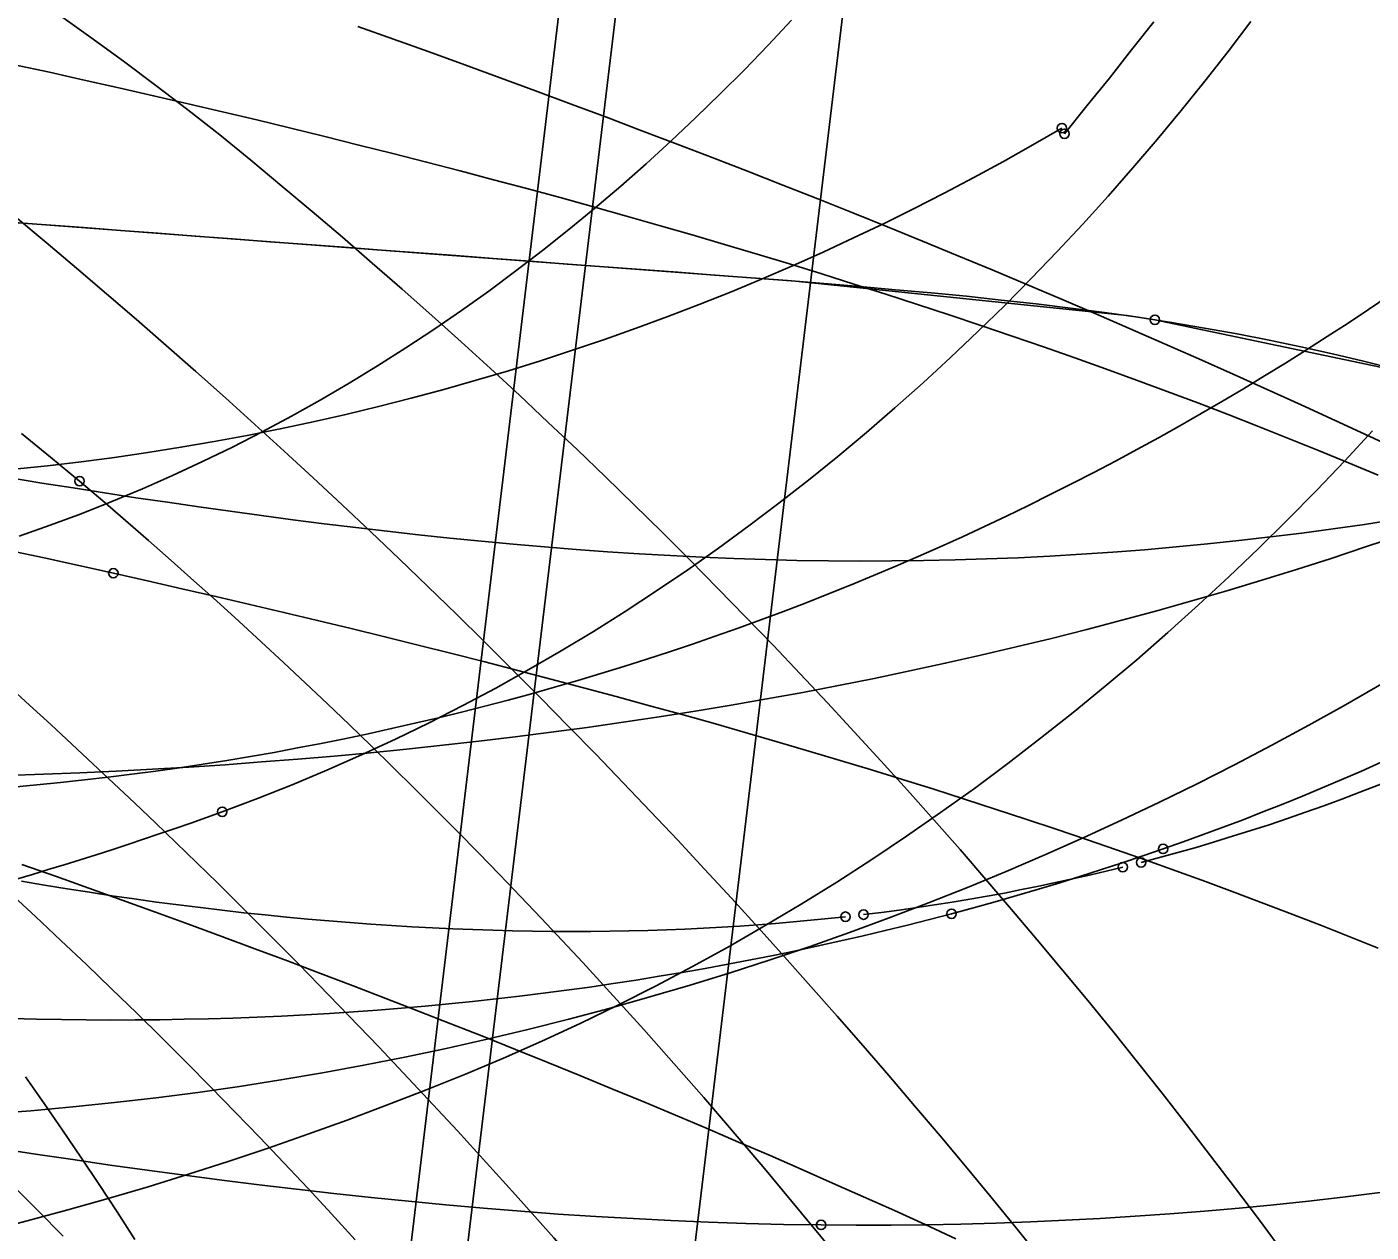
# Model space of a CAD drawing. Extents: x -14 to 1565148, y -25 to 642856.
# Drawn here: x 1564778.78 to 1564790.71, y 636284.29 to 636294.98 of the extents above; entities that cross this region are included whole.
import ezdxf

# ---------------------------------------------------------------- set-up
doc = ezdxf.new("R2010")
doc.units = 0
for name, color, linetype in [('CM_Corridor_Conceptual', 7, 'Continuous'), ('CM_Corridor_Key_Station', 7, 'Continuous'), ('MT_P_Cells', 7, 'Continuous'), ('PF_P_Grade_Line', 7, 'Continuous'), ('PV_P_Curb', 7, 'Continuous'), ('PV_P_EOP', 7, 'Continuous'), ('PV_P_Saw_Cut_Line', 7, 'Continuous'), ('PV_X_EOP', 7, 'Continuous'), ('TR_Turning_Path22', 7, 'Continuous'), ('TR_Turning_Path23', 7, 'Continuous'), ('TR_Turning_Path24', 7, 'Continuous')]:
    doc.layers.add(name, color=color, linetype=linetype)

msp = doc.modelspace()

# ---------------------------------------------------------------- linework, layer by layer
at = {"layer": 'CM_Corridor_Conceptual'}
for points in [[(1564788.778, 636295.026), (1564788.582, 636294.776), (1564788.385, 636294.527), (1564788.186, 636294.28), (1564787.986, 636294.033)], [(1564787.964, 636294.083), (1564787.706, 636293.934), (1564787.445, 636293.788), (1564787.183, 636293.645), (1564786.919, 636293.506), (1564786.653, 636293.37), (1564786.386, 636293.238), (1564786.116, 636293.109), (1564785.845, 636292.983), (1564785.573, 636292.862), (1564785.299, 636292.744), (1564785.023, 636292.629), (1564784.746, 636292.518), (1564784.467, 636292.411), (1564784.187, 636292.308), (1564783.906, 636292.208), (1564783.623, 636292.112), (1564783.339, 636292.019), (1564783.054, 636291.931), (1564782.768, 636291.846), (1564782.481, 636291.764), (1564782.193, 636291.687), (1564781.903, 636291.613), (1564781.613, 636291.544), (1564781.322, 636291.478), (1564781.03, 636291.415), (1564780.737, 636291.357), (1564780.444, 636291.303), (1564780.15, 636291.252), (1564779.855, 636291.205), (1564779.56, 636291.162), (1564779.264, 636291.123), (1564778.967, 636291.088), (1564778.67, 636291.057)], [(1564790.801, 636289.155), (1564790.478, 636288.969), (1564790.153, 636288.788), (1564789.825, 636288.61), (1564789.495, 636288.437), (1564789.163, 636288.268), (1564788.828, 636288.104), (1564788.492, 636287.944), (1564788.153, 636287.789), (1564787.812, 636287.637), (1564787.47, 636287.491), (1564787.125, 636287.349), (1564786.779, 636287.211), (1564786.431, 636287.078), (1564786.081, 636286.95), (1564785.73, 636286.826), (1564785.376, 636286.706), (1564785.022, 636286.592), (1564784.666, 636286.482), (1564784.308, 636286.377), (1564783.949, 636286.276), (1564783.589, 636286.18), (1564783.228, 636286.089), (1564782.865, 636286.002), (1564782.502, 636285.921), (1564782.137, 636285.844), (1564781.771, 636285.772), (1564781.405, 636285.704), (1564781.037, 636285.642), (1564780.669, 636285.584), (1564780.3, 636285.531), (1564779.931, 636285.483), (1564779.56, 636285.44), (1564779.19, 636285.402), (1564778.819, 636285.368), (1564778.447, 636285.34)]]:
    msp.add_lwpolyline(points, dxfattribs=at)
for centre in [(1564787.964, 636294.083), (1564787.986, 636294.033)]:
    msp.add_circle(centre, 0.0417, dxfattribs=at)
msp.add_arc((1564776.444, 636313.708), 25.566, 242.7488, 304.3414, dxfattribs=at)
at = {"layer": 'CM_Corridor_Key_Station'}
for points in [[(1564778.685, 636293.293), (1564778.955, 636293.068), (1564779.223, 636292.842), (1564779.489, 636292.614), (1564779.755, 636292.385), (1564780.019, 636292.155), (1564780.283, 636291.923), (1564780.544, 636291.69), (1564780.805, 636291.455), (1564781.064, 636291.219), (1564781.322, 636290.981), (1564781.579, 636290.742), (1564781.834, 636290.501), (1564782.088, 636290.26), (1564782.341, 636290.016), (1564782.593, 636289.772), (1564782.843, 636289.526), (1564783.092, 636289.279), (1564783.339, 636289.03), (1564783.585, 636288.78), (1564783.83, 636288.529), (1564784.073, 636288.276), (1564784.315, 636288.022), (1564784.556, 636287.767), (1564784.795, 636287.511), (1564785.033, 636287.253), (1564785.269, 636286.994), (1564785.504, 636286.733), (1564785.738, 636286.471), (1564785.97, 636286.208), (1564786.2, 636285.944), (1564786.43, 636285.679), (1564786.657, 636285.412), (1564786.884, 636285.144), (1564787.109, 636284.875), (1564787.332, 636284.605), (1564787.554, 636284.333), (1564787.775, 636284.06)], [(1564778.66, 636284.705), (1564778.883, 636284.48), (1564779.105, 636284.255)]]:
    msp.add_lwpolyline(points, dxfattribs=at)
msp.add_arc((1564737.487, 636243.643), 61.33, 36.4229, 66.95237, dxfattribs=at)
at = {"layer": 'MT_P_Cells'}
for points in [[(1564779.55, 636290.135), (1564779.244, 636290.203), (1564778.935, 636290.271), (1564778.626, 636290.338)], [(1564790.769, 636286.809), (1564790.518, 636286.91), (1564790.266, 636287.01), (1564790.011, 636287.109), (1564789.755, 636287.207), (1564789.497, 636287.304), (1564789.237, 636287.4), (1564788.975, 636287.495), (1564788.712, 636287.589), (1564788.447, 636287.682), (1564788.181, 636287.773), (1564787.913, 636287.864), (1564787.644, 636287.955), (1564787.373, 636288.044), (1564787.1, 636288.132), (1564786.827, 636288.219), (1564786.551, 636288.305), (1564786.275, 636288.39), (1564785.997, 636288.475), (1564785.718, 636288.558), (1564785.437, 636288.641), (1564785.154, 636288.723), (1564784.87, 636288.804), (1564784.585, 636288.884), (1564784.298, 636288.963), (1564784.01, 636289.042), (1564783.721, 636289.12), (1564783.43, 636289.197), (1564783.138, 636289.273), (1564782.845, 636289.349), (1564782.551, 636289.424), (1564782.255, 636289.498), (1564781.959, 636289.572), (1564781.661, 636289.644), (1564781.362, 636289.717), (1564781.063, 636289.788), (1564780.762, 636289.859), (1564780.46, 636289.929), (1564780.158, 636289.998), (1564779.854, 636290.067), (1564779.55, 636290.135)]]:
    msp.add_lwpolyline(points, dxfattribs=at)
msp.add_circle((1564779.55, 636290.135), 0.0417, dxfattribs=at)
msp.add_circle((1564779.55, 636290.135), 0.0417, dxfattribs=at)
at = {"layer": 'PF_P_Grade_Line'}
for points in [[(1564790.988, 636291.211), (1564790.689, 636291.352), (1564790.388, 636291.491), (1564790.087, 636291.629), (1564789.785, 636291.766), (1564789.483, 636291.902), (1564789.179, 636292.037), (1564788.875, 636292.171), (1564788.57, 636292.304), (1564788.265, 636292.436), (1564787.959, 636292.567), (1564787.652, 636292.696), (1564787.344, 636292.825), (1564787.036, 636292.953), (1564786.727, 636293.08), (1564786.418, 636293.206), (1564786.108, 636293.331), (1564785.798, 636293.455), (1564785.487, 636293.578), (1564785.175, 636293.7), (1564784.863, 636293.821), (1564784.551, 636293.941), (1564784.238, 636294.06), (1564783.925, 636294.179), (1564783.611, 636294.296), (1564783.296, 636294.413), (1564782.982, 636294.529), (1564782.667, 636294.644), (1564782.351, 636294.758), (1564782.036, 636294.872), (1564781.719, 636294.984)], [(1564787.023, 636284.233), (1564786.751, 636284.358), (1564786.478, 636284.482), (1564786.204, 636284.605), (1564785.928, 636284.727), (1564785.652, 636284.849), (1564785.375, 636284.97), (1564785.096, 636285.09), (1564784.816, 636285.21), (1564784.536, 636285.328), (1564784.254, 636285.446), (1564783.972, 636285.563), (1564783.688, 636285.68), (1564783.403, 636285.795), (1564783.118, 636285.91), (1564782.832, 636286.025), (1564782.544, 636286.138), (1564782.256, 636286.251), (1564781.967, 636286.363), (1564781.678, 636286.475), (1564781.387, 636286.586), (1564781.096, 636286.696), (1564780.804, 636286.805), (1564780.511, 636286.914), (1564780.217, 636287.022), (1564779.923, 636287.129), (1564779.628, 636287.236), (1564779.332, 636287.342), (1564779.036, 636287.448), (1564778.739, 636287.553)]]:
    msp.add_lwpolyline(points, dxfattribs=at)
msp.add_arc((1564779.185, 636260.124), 40.069, 16.1084, 107.7078, dxfattribs=at)
at = {"layer": 'PV_P_Curb'}
for points in [[(1564790.769, 636291.004), (1564790.505, 636291.114), (1564790.24, 636291.223), (1564789.974, 636291.331), (1564789.707, 636291.437), (1564789.438, 636291.542), (1564789.169, 636291.645), (1564788.897, 636291.747), (1564788.625, 636291.848), (1564788.351, 636291.947), (1564788.077, 636292.045), (1564787.8, 636292.142), (1564787.523, 636292.238), (1564787.245, 636292.333), (1564786.965, 636292.426), (1564786.684, 636292.519), (1564786.402, 636292.61), (1564786.118, 636292.7), (1564785.833, 636292.789), (1564785.547, 636292.878), (1564785.261, 636292.965), (1564784.972, 636293.051), (1564784.683, 636293.136), (1564784.392, 636293.22), (1564784.101, 636293.302), (1564783.808, 636293.385), (1564783.514, 636293.466), (1564783.219, 636293.546), (1564782.923, 636293.625), (1564782.626, 636293.703), (1564782.328, 636293.781), (1564782.029, 636293.857), (1564781.729, 636293.933), (1564781.427, 636294.008), (1564781.125, 636294.082), (1564780.822, 636294.155), (1564780.518, 636294.227), (1564780.213, 636294.299), (1564779.907, 636294.37), (1564779.6, 636294.44), (1564779.292, 636294.509), (1564778.984, 636294.578), (1564778.674, 636294.645)], [(1564788.789, 636292.383), (1564788.544, 636292.42), (1564785.6, 636292.724), (1564782.319, 636292.972), (1564779.027, 636293.219), (1564775.735, 636293.466), (1564772.443, 636293.713), (1564771.126, 636293.812)], [(1564790.909, 636291.949), (1564790.638, 636292.016), (1564790.363, 636292.08), (1564790.084, 636292.142), (1564789.802, 636292.201), (1564789.517, 636292.257), (1564789.228, 636292.31), (1564788.936, 636292.36), (1564788.64, 636292.407), (1564788.341, 636292.448), (1564788.039, 636292.487), (1564787.734, 636292.524), (1564787.426, 636292.558), (1564787.116, 636292.591), (1564786.803, 636292.621), (1564786.488, 636292.65), (1564786.17, 636292.678), (1564785.851, 636292.704), (1564785.53, 636292.73), (1564785.207, 636292.755), (1564784.883, 636292.779), (1564784.558, 636292.804), (1564784.231, 636292.828), (1564783.904, 636292.853), (1564783.576, 636292.877), (1564783.247, 636292.902), (1564782.918, 636292.927), (1564782.588, 636292.952), (1564782.259, 636292.976), (1564781.929, 636293.001), (1564781.598, 636293.026), (1564781.268, 636293.051), (1564780.938, 636293.075), (1564780.607, 636293.1), (1564780.277, 636293.125), (1564779.946, 636293.15), (1564779.615, 636293.175), (1564779.285, 636293.2), (1564778.954, 636293.224), (1564778.623, 636293.249)], [(1564809.014, 636271.167), (1564808.605, 636273.483), (1564807.916, 636276.072), (1564806.948, 636278.561), (1564805.711, 636280.927), (1564804.219, 636283.141), (1564802.491, 636285.177), (1564800.548, 636287.008), (1564798.415, 636288.614), (1564796.116, 636289.973), (1564793.682, 636291.07), (1564791.141, 636291.89), (1564788.789, 636292.383)], [(1564778.638, 636290.98), (1564778.916, 636290.935), (1564779.195, 636290.891), (1564779.473, 636290.848), (1564779.751, 636290.805), (1564780.029, 636290.764), (1564780.308, 636290.724), (1564780.586, 636290.685), (1564780.864, 636290.647), (1564781.143, 636290.61), (1564781.421, 636290.574), (1564781.7, 636290.54), (1564781.979, 636290.508), (1564782.257, 636290.477), (1564782.536, 636290.447), (1564782.815, 636290.419), (1564783.095, 636290.393), (1564783.374, 636290.369), (1564783.654, 636290.346), (1564783.933, 636290.326), (1564784.213, 636290.308), (1564784.493, 636290.291), (1564784.773, 636290.277), (1564785.053, 636290.265), (1564785.334, 636290.256), (1564785.614, 636290.249), (1564785.894, 636290.244), (1564786.175, 636290.242), (1564786.455, 636290.244), (1564786.735, 636290.247), (1564787.016, 636290.253), (1564787.296, 636290.262), (1564787.576, 636290.273), (1564787.857, 636290.287), (1564788.137, 636290.304), (1564788.416, 636290.323), (1564788.696, 636290.344), (1564788.976, 636290.369), (1564789.255, 636290.395), (1564789.534, 636290.425), (1564789.813, 636290.457), (1564790.091, 636290.491), (1564790.369, 636290.529), (1564790.647, 636290.568), (1564790.924, 636290.611)], [(1564778.608, 636288.341), (1564778.93, 636288.352), (1564779.253, 636288.365), (1564779.576, 636288.38), (1564779.898, 636288.397), (1564780.22, 636288.416), (1564780.543, 636288.437), (1564780.865, 636288.461), (1564781.187, 636288.486), (1564781.508, 636288.513), (1564781.83, 636288.543), (1564782.151, 636288.575), (1564782.472, 636288.609), (1564782.793, 636288.645), (1564783.113, 636288.684), (1564783.434, 636288.725), (1564783.754, 636288.768), (1564784.073, 636288.813), (1564784.392, 636288.861), (1564784.711, 636288.912), (1564785.029, 636288.965), (1564785.347, 636289.02), (1564785.665, 636289.078), (1564785.982, 636289.138), (1564786.298, 636289.202), (1564786.614, 636289.268), (1564786.929, 636289.336), (1564787.244, 636289.407), (1564787.558, 636289.481), (1564787.871, 636289.557), (1564788.184, 636289.637), (1564788.496, 636289.719), (1564788.807, 636289.803), (1564789.117, 636289.89), (1564789.427, 636289.98), (1564789.736, 636290.073), (1564790.044, 636290.169), (1564790.351, 636290.267), (1564790.657, 636290.368), (1564790.963, 636290.471)], [(1564778.532, 636285.033), (1564778.861, 636284.983), (1564779.191, 636284.934), (1564779.521, 636284.886), (1564779.851, 636284.84), (1564780.181, 636284.796), (1564780.512, 636284.753), (1564780.843, 636284.711), (1564781.174, 636284.672), (1564781.505, 636284.634), (1564781.836, 636284.598), (1564782.168, 636284.565), (1564782.5, 636284.533), (1564782.832, 636284.504), (1564783.164, 636284.477), (1564783.496, 636284.452), (1564783.829, 636284.43), (1564784.162, 636284.411), (1564784.495, 636284.394), (1564784.828, 636284.38), (1564785.161, 636284.369), (1564785.494, 636284.36), (1564785.827, 636284.355)]]:
    msp.add_lwpolyline(points, dxfattribs=at)
for centre in [(1564788.789, 636292.383), (1564788.789, 636292.383), (1564785.827, 636284.355), (1564785.827, 636284.355)]:
    msp.add_circle(centre, 0.0417, dxfattribs=at)
for centre, radius, start, end in [((1564785.026, 636268.6), 29.969, 12.9928, 81.0089), ((1564786.223, 636320.473), 36.12, 269.3725, 300.6876)]:
    msp.add_arc(centre, radius, start, end, dxfattribs=at)
at = {"layer": 'PV_P_EOP'}
for p, q in [((1564788.106, 636333.424), (1564780.4, 636269.282)), ((1564788.602, 636333.365), (1564780.897, 636269.222))]:
    msp.add_line(p, q, dxfattribs=at)
at = {"layer": 'PV_P_Saw_Cut_Line'}
for points in [[(1564788.666, 636287.57), (1564788.828, 636287.613), (1564788.991, 636287.658), (1564789.154, 636287.704), (1564789.316, 636287.752), (1564789.478, 636287.802), (1564789.64, 636287.853), (1564789.802, 636287.905), (1564789.964, 636287.96), (1564790.125, 636288.016), (1564790.286, 636288.073), (1564790.447, 636288.132), (1564790.607, 636288.192), (1564790.768, 636288.254), (1564790.927, 636288.318), (1564791.087, 636288.383), (1564791.246, 636288.45), (1564791.405, 636288.519), (1564791.563, 636288.588), (1564791.721, 636288.66)], [(1564786.204, 636287.107), (1564786.363, 636287.127), (1564786.521, 636287.148), (1564786.679, 636287.17), (1564786.835, 636287.194), (1564786.991, 636287.218), (1564787.146, 636287.244), (1564787.3, 636287.271), (1564787.454, 636287.299), (1564787.606, 636287.329), (1564787.758, 636287.359), (1564787.908, 636287.391), (1564788.058, 636287.424), (1564788.207, 636287.458), (1564788.355, 636287.493), (1564788.503, 636287.529)], [(1564778.736, 636287.404), (1564778.939, 636287.369), (1564779.14, 636287.337), (1564779.34, 636287.305), (1564779.538, 636287.275), (1564779.736, 636287.247), (1564779.932, 636287.219), (1564780.128, 636287.194), (1564780.322, 636287.169), (1564780.515, 636287.146), (1564780.707, 636287.124), (1564780.898, 636287.104), (1564781.087, 636287.085), (1564781.275, 636287.067), (1564781.462, 636287.051), (1564781.648, 636287.036), (1564781.833, 636287.023), (1564782.017, 636287.01), (1564782.199, 636286.999), (1564782.38, 636286.99), (1564782.56, 636286.981), (1564782.738, 636286.974), (1564782.916, 636286.969), (1564783.092, 636286.964), (1564783.267, 636286.961), (1564783.44, 636286.959), (1564783.613, 636286.958), (1564783.784, 636286.959), (1564783.954, 636286.96), (1564784.122, 636286.963), (1564784.29, 636286.967), (1564784.456, 636286.973), (1564784.62, 636286.979), (1564784.784, 636286.987), (1564784.946, 636286.996), (1564785.107, 636287.006), (1564785.266, 636287.017), (1564785.424, 636287.029), (1564785.581, 636287.042), (1564785.737, 636287.057), (1564785.891, 636287.072), (1564786.044, 636287.089)]]:
    msp.add_lwpolyline(points, dxfattribs=at)
for centre in [(1564788.503, 636287.529), (1564788.666, 636287.57), (1564786.044, 636287.089), (1564786.204, 636287.107)]:
    msp.add_circle(centre, 0.0417, dxfattribs=at)
at = {"layer": 'PV_X_EOP'}
msp.add_line((1564790.588, 636333.126), (1564782.882, 636268.984), dxfattribs=at)
at = {"layer": 'TR_Turning_Path22'}
for points in [[(1564785.564, 636295.041), (1564785.357, 636294.819), (1564785.147, 636294.601), (1564784.933, 636294.387), (1564784.717, 636294.177), (1564784.498, 636293.97), (1564784.275, 636293.767), (1564784.05, 636293.569), (1564783.822, 636293.374), (1564783.59, 636293.184), (1564783.356, 636292.998), (1564783.119, 636292.816), (1564782.88, 636292.638), (1564782.637, 636292.465), (1564782.392, 636292.297), (1564782.145, 636292.133), (1564781.894, 636291.975), (1564781.642, 636291.82), (1564781.386, 636291.671), (1564781.129, 636291.527), (1564780.869, 636291.388), (1564780.607, 636291.254), (1564780.342, 636291.125), (1564780.076, 636291.001), (1564779.808, 636290.883), (1564779.537, 636290.77), (1564779.265, 636290.663), (1564778.991, 636290.561), (1564778.715, 636290.465)], [(1564789.639, 636295.028), (1564789.437, 636294.762), (1564789.232, 636294.5), (1564789.023, 636294.24), (1564788.81, 636293.983), (1564788.594, 636293.73), (1564788.374, 636293.479), (1564788.15, 636293.232), (1564787.923, 636292.988), (1564787.692, 636292.748), (1564787.457, 636292.511), (1564787.219, 636292.278), (1564786.977, 636292.048), (1564786.732, 636291.823), (1564786.483, 636291.601), (1564786.231, 636291.383), (1564785.975, 636291.169), (1564785.716, 636290.96), (1564785.453, 636290.755), (1564785.187, 636290.554), (1564784.918, 636290.358), (1564784.645, 636290.166), (1564784.369, 636289.979), (1564784.09, 636289.797), (1564783.808, 636289.619), (1564783.522, 636289.447), (1564783.234, 636289.28), (1564782.943, 636289.117), (1564782.649, 636288.961), (1564782.352, 636288.809), (1564782.052, 636288.663), (1564781.75, 636288.523), (1564781.445, 636288.388), (1564781.137, 636288.259), (1564780.828, 636288.136), (1564780.516, 636288.019)], [(1564790.72, 636291.398), (1564790.473, 636291.132), (1564790.222, 636290.87), (1564789.966, 636290.61), (1564789.707, 636290.354), (1564789.443, 636290.102), (1564789.175, 636289.854), (1564788.903, 636289.609), (1564788.627, 636289.368), (1564788.347, 636289.132), (1564788.063, 636288.899), (1564787.775, 636288.671), (1564787.483, 636288.447), (1564787.188, 636288.227), (1564786.888, 636288.012), (1564786.585, 636287.802), (1564786.277, 636287.597), (1564785.966, 636287.396), (1564785.652, 636287.201), (1564785.333, 636287.011), (1564785.012, 636286.826), (1564784.686, 636286.646), (1564784.358, 636286.473), (1564784.026, 636286.304), (1564783.69, 636286.142), (1564783.352, 636285.985), (1564783.01, 636285.834), (1564782.673, 636285.693), (1564782.32, 636285.551), (1564781.973, 636285.416), (1564781.625, 636285.285), (1564781.275, 636285.159), (1564780.923, 636285.036), (1564780.57, 636284.918), (1564780.216, 636284.804), (1564779.86, 636284.694), (1564779.503, 636284.589), (1564779.145, 636284.488), (1564778.785, 636284.391), (1564778.425, 636284.298)]]:
    msp.add_lwpolyline(points, dxfattribs=at)
msp.add_circle((1564780.516, 636288.019), 0.0417, dxfattribs=at)
msp.add_circle((1564780.516, 636288.019), 0.0417, dxfattribs=at)
msp.add_arc((1564770.795, 636314.692), 28.389, 270.9593, 290.0238, dxfattribs=at)
at = {"layer": 'TR_Turning_Path23'}
for points in [[(1564788.861, 636287.69), (1564789.039, 636287.753), (1564789.216, 636287.817), (1564789.393, 636287.883), (1564789.57, 636287.949), (1564789.746, 636288.018), (1564789.922, 636288.087), (1564790.097, 636288.159), (1564790.272, 636288.231), (1564790.447, 636288.305), (1564790.621, 636288.381), (1564790.795, 636288.458)], [(1564786.985, 636287.115), (1564787.179, 636287.168), (1564787.373, 636287.222), (1564787.565, 636287.277), (1564787.755, 636287.333), (1564787.944, 636287.39), (1564788.131, 636287.448), (1564788.316, 636287.507), (1564788.499, 636287.567), (1564788.681, 636287.628), (1564788.861, 636287.69)], [(1564778.649, 636286.185), (1564778.869, 636286.18), (1564779.089, 636286.176), (1564779.308, 636286.173), (1564779.526, 636286.172), (1564779.744, 636286.173), (1564779.962, 636286.175), (1564780.179, 636286.179), (1564780.395, 636286.184), (1564780.611, 636286.19), (1564780.826, 636286.198), (1564781.041, 636286.208), (1564781.255, 636286.219), (1564781.468, 636286.231), (1564781.681, 636286.245), (1564781.893, 636286.261), (1564782.105, 636286.278), (1564782.316, 636286.296), (1564782.526, 636286.316), (1564782.736, 636286.337), (1564782.945, 636286.36), (1564783.154, 636286.384), (1564783.362, 636286.41), (1564783.569, 636286.437), (1564783.776, 636286.465), (1564783.982, 636286.495), (1564784.187, 636286.527), (1564784.391, 636286.56), (1564784.595, 636286.594), (1564784.798, 636286.63), (1564785.001, 636286.667), (1564785.202, 636286.705), (1564785.403, 636286.745), (1564785.604, 636286.787), (1564785.803, 636286.83), (1564786.002, 636286.874), (1564786.2, 636286.919), (1564786.397, 636286.966), (1564786.594, 636287.014), (1564786.79, 636287.064), (1564786.985, 636287.115)]]:
    msp.add_lwpolyline(points, dxfattribs=at)
for centre in [(1564788.861, 636287.69), (1564788.861, 636287.69), (1564786.985, 636287.115), (1564786.985, 636287.115)]:
    msp.add_circle(centre, 0.0417, dxfattribs=at)
msp.add_arc((1564786.392, 636308.513), 35.725, 268.1687, 348.7786, dxfattribs=at)
at = {"layer": 'TR_Turning_Path24'}
for points in [[(1564779.06, 636295.093), (1564779.351, 636294.887), (1564779.641, 636294.677), (1564779.928, 636294.462), (1564780.212, 636294.244), (1564780.495, 636294.022), (1564780.77, 636293.799), (1564781.046, 636293.569), (1564781.315, 636293.343), (1564781.582, 636293.115), (1564781.847, 636292.886), (1564782.111, 636292.655), (1564782.374, 636292.422), (1564782.634, 636292.187), (1564782.894, 636291.951), (1564783.152, 636291.713), (1564783.408, 636291.473), (1564783.663, 636291.232), (1564783.916, 636290.989), (1564784.168, 636290.744), (1564784.418, 636290.498), (1564784.666, 636290.25), (1564784.913, 636290), (1564785.158, 636289.749), (1564785.402, 636289.497), (1564785.643, 636289.242), (1564785.884, 636288.987), (1564786.122, 636288.729), (1564786.359, 636288.47), (1564786.594, 636288.21), (1564786.828, 636287.948), (1564787.06, 636287.684), (1564787.29, 636287.419), (1564787.518, 636287.153), (1564787.745, 636286.885), (1564787.97, 636286.616), (1564788.193, 636286.345), (1564788.415, 636286.073), (1564788.634, 636285.799), (1564788.852, 636285.524), (1564789.068, 636285.247), (1564789.283, 636284.969), (1564789.495, 636284.69), (1564789.706, 636284.409), (1564789.915, 636284.127)], [(1564778.734, 636291.374), (1564778.993, 636291.165), (1564779.25, 636290.952)], [(1564778.631, 636287.3), (1564778.859, 636287.09), (1564779.085, 636286.878), (1564779.311, 636286.664), (1564779.534, 636286.45), (1564779.757, 636286.234), (1564779.978, 636286.016), (1564780.198, 636285.797), (1564780.416, 636285.576), (1564780.632, 636285.354), (1564780.848, 636285.131), (1564781.062, 636284.906), (1564781.274, 636284.68), (1564781.485, 636284.453), (1564781.694, 636284.224)], [(1564778.772, 636285.669), (1564778.937, 636285.433), (1564779.1, 636285.195), (1564779.263, 636284.955), (1564779.424, 636284.714), (1564779.584, 636284.47), (1564779.742, 636284.225)]]:
    msp.add_lwpolyline(points, dxfattribs=at)
msp.add_circle((1564779.25, 636290.952), 0.0417, dxfattribs=at)
msp.add_circle((1564779.25, 636290.952), 0.0417, dxfattribs=at)
msp.add_arc((1564746.299, 636252.042), 50.988, 30.4256, 49.7399, dxfattribs=at)

doc.saveas('drawing.dxf')
